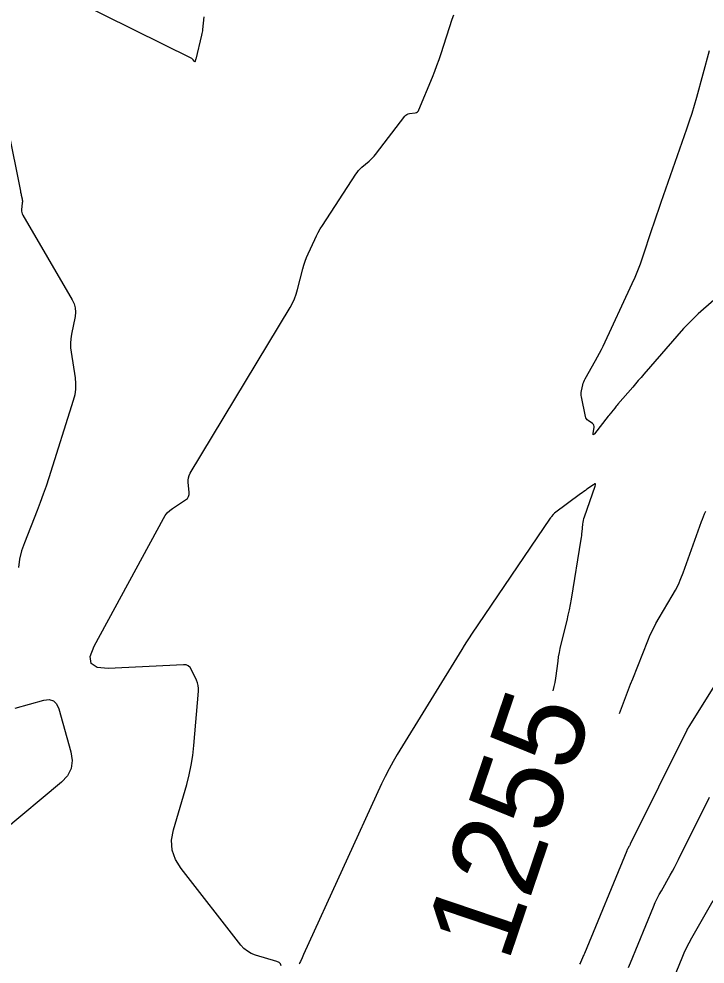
# Model space of a CAD drawing. Extents: x 658976 to 668726, y 639543 to 647196.
# Drawn here: x 662536.9 to 662582.9, y 642310.3 to 642373.8 of the extents above; entities that cross this region are included whole.
import ezdxf

# ---------------------------------------------------------------- set-up
doc = ezdxf.new("R2010")
doc.units = 0
for name, color, linetype in [('Ex_Contour Labels', 7, 'Continuous'), ('Ex_Major Contours', 7, 'Continuous'), ('Ex_Minor Contours', 7, 'Continuous')]:
    doc.layers.add(name, color=color, linetype=linetype)

msp = doc.modelspace()

# ---------------------------------------------------------------- linework, layer by layer
at = {"layer": 'Ex_Major Contours'}
for points in [[(662554.449, 642310.155), (662554.413, 642310.288), (662554.32, 642310.39), (662554.168, 642310.46), (662552.733, 642310.89), (662552.447, 642311), (662552.188, 642311.148), (662551.955, 642311.336), (662551.749, 642311.562), (662547.734, 642316.689), (662547.356, 642317.295), (662547.146, 642317.933), (662547.105, 642318.604), (662547.231, 642319.308), (662548.115, 642322.331), (662548.288, 642322.981), (662548.427, 642323.636), (662548.532, 642324.298), (662548.603, 642324.966), (662548.901, 642328.606), (662548.904, 642328.798), (662548.884, 642328.985), (662548.839, 642329.168), (662548.769, 642329.347), (662548.444, 642330.053), (662548.348, 642330.206), (662548.225, 642330.313), (662548.073, 642330.373), (662547.893, 642330.387), (662542.843, 642330.13), (662542.105, 642330.189), (662541.7, 642330.46), (662541.631, 642330.941), (662541.897, 642331.633), (662546.553, 642340.211), (662546.674, 642340.405), (662546.816, 642340.58), (662546.978, 642340.737), (662547.161, 642340.874), (662548.047, 642341.459), (662548.165, 642341.559), (662548.244, 642341.678), (662548.285, 642341.815), (662548.286, 642341.97), (662548.213, 642342.628), (662548.207, 642342.79), (662548.228, 642342.945), (662548.274, 642343.096), (662548.347, 642343.24), (662555.054, 642354.376), (662555.213, 642354.662), (662555.35, 642354.958), (662555.465, 642355.262), (662555.558, 642355.576), (662555.919, 642356.97), (662555.991, 642357.227), (662556.074, 642357.479), (662556.168, 642357.728), (662556.273, 642357.973), (662556.713, 642358.944), (662556.828, 642359.185), (662556.951, 642359.421), (662557.084, 642359.651), (662557.225, 642359.877), (662559.469, 642363.323), (662559.559, 642363.452), (662559.658, 642363.573), (662559.766, 642363.687), (662559.882, 642363.793), (662560.362, 642364.204), (662560.479, 642364.31), (662560.591, 642364.421), (662560.696, 642364.537), (662560.795, 642364.66), (662562.772, 642367.222), (662562.834, 642367.289), (662562.906, 642367.341), (662562.987, 642367.378), (662563.076, 642367.4), (662563.453, 642367.455), (662563.54, 642367.478), (662563.612, 642367.52), (662563.67, 642367.58), (662563.713, 642367.659), (662564.61, 642369.843), (662564.768, 642370.238), (662564.918, 642370.635), (662565.061, 642371.035), (662565.197, 642371.438), (662565.949, 642373.746), (662566.048, 642374.041)], [(662535.266, 642370.539), (662536.954, 642362.191), (662536.967, 642362.125), (662536.981, 642362.059), (662536.995, 642361.994), (662537.009, 642361.928), (662537.066, 642361.666), (662537.078, 642361.6), (662537.084, 642361.534), (662537.085, 642361.467), (662537.08, 642361.401), (662537.031, 642360.947), (662537.027, 642360.851), (662537.039, 642360.758), (662537.066, 642360.668), (662537.109, 642360.581), (662540.435, 642354.896), (662540.562, 642354.629), (662540.636, 642354.352), (662540.657, 642354.067), (662540.623, 642353.773), (662540.385, 642352.578), (662540.338, 642352.279), (662540.318, 642351.979), (662540.324, 642351.679), (662540.357, 642351.378), (662540.622, 642349.651), (662540.659, 642349.264), (662540.652, 642348.881), (662540.6, 642348.502), (662540.504, 642348.125), (662538.859, 642342.938), (662538.679, 642342.384), (662538.488, 642341.834), (662538.288, 642341.288), (662538.079, 642340.744), (662537.222, 642338.579), (662537.034, 642338.032), (662536.897, 642337.475), (662536.812, 642336.908)], [(662572.715, 642328.627), (662572.719, 642328.64), (662572.796, 642328.917), (662572.856, 642329.198), (662572.901, 642329.483), (662573.049, 642330.631), (662573.09, 642330.917), (662573.139, 642331.202), (662573.196, 642331.485), (662573.261, 642331.767), (662573.652, 642333.348), (662573.737, 642333.706), (662573.814, 642334.066), (662573.884, 642334.427), (662573.947, 642334.789), (662574.605, 642338.809), (662574.625, 642338.935), (662574.642, 642339.062), (662574.657, 642339.188), (662574.671, 642339.315), (662574.72, 642339.823), (662574.736, 642339.949), (662574.759, 642340.074), (662574.79, 642340.197), (662574.828, 642340.318), (662575.549, 642342.379), (662575.573, 642342.478), (662575.56, 642342.527), (662575.509, 642342.526), (662575.421, 642342.475), (662574.993, 642342.168), (662574.886, 642342.092), (662574.779, 642342.014), (662574.673, 642341.937), (662574.567, 642341.859), (662572.822, 642340.566), (662572.797, 642340.546), (662572.773, 642340.524), (662572.75, 642340.501), (662572.729, 642340.476), (662572.615, 642340.333), (662572.592, 642340.304), (662572.561, 642340.265), (662572.553, 642340.255), (662572.546, 642340.245), (662572.539, 642340.235), (662572.532, 642340.224), (662567.25, 642332.447), (662567.078, 642332.191), (662566.91, 642331.934), (662566.745, 642331.675), (662566.582, 642331.413), (662562.259, 642324.36), (662561.973, 642323.878), (662561.703, 642323.388), (662561.447, 642322.89), (662561.206, 642322.384), (662555.97, 642310.933), (662555.86, 642310.692), (662555.749, 642310.451), (662555.722, 642310.39), (662555.695, 642310.33), (662555.669, 642310.269)], [(662536.598, 642327.477), (662538.523, 642328.001), (662538.879, 642328.046), (662539.165, 642327.966), (662539.38, 642327.762), (662539.525, 642327.434), (662540.341, 642324.534), (662540.431, 642323.946), (662540.355, 642323.41), (662540.114, 642322.924), (662539.707, 642322.491), (662535.741, 642319.182)]]:
    msp.add_lwpolyline(points, dxfattribs=at)
at = {"layer": 'Ex_Minor Contours'}
for points in [[(662549.262, 642373.905), (662549.178, 642373.046), (662549.167, 642372.953), (662549.153, 642372.861), (662549.136, 642372.769), (662549.115, 642372.677), (662548.724, 642371.059), (662548.72, 642371.045), (662548.717, 642371.031), (662548.713, 642371.016), (662548.709, 642371.002), (662548.689, 642370.929), (662548.687, 642370.923), (662548.685, 642370.916), (662548.682, 642370.91), (662548.68, 642370.904), (662548.669, 642370.879), (662548.666, 642370.874), (662548.663, 642370.873), (662548.659, 642370.874), (662548.655, 642370.878), (662548.55, 642371.013), (662548.53, 642371.036), (662548.508, 642371.057), (662548.484, 642371.074), (662548.457, 642371.089), (662540.621, 642374.967)], [(662583.502, 642354.863), (662582.46, 642353.945), (662582.204, 642353.712), (662581.956, 642353.47), (662581.716, 642353.221), (662581.484, 642352.963), (662578.813, 642349.892), (662578.627, 642349.678), (662578.441, 642349.464), (662578.256, 642349.249), (662578.07, 642349.035), (662577.071, 642347.877), (662577.015, 642347.811), (662576.96, 642347.746), (662576.906, 642347.679), (662576.852, 642347.612), (662576.639, 642347.344), (662576.585, 642347.276), (662576.532, 642347.209), (662576.478, 642347.142), (662576.425, 642347.075), (662575.493, 642345.897), (662575.445, 642345.845), (662575.415, 642345.834), (662575.403, 642345.864), (662575.409, 642345.935), (662575.473, 642346.312), (662575.477, 642346.393), (662575.46, 642346.465), (662575.421, 642346.529), (662575.36, 642346.583), (662575.075, 642346.784), (662575.011, 642346.838), (662574.96, 642346.902), (662574.922, 642346.974), (662574.898, 642347.055), (662574.625, 642348.369), (662574.609, 642348.472), (662574.604, 642348.575), (662574.61, 642348.678), (662574.628, 642348.781), (662574.72, 642349.191), (662574.746, 642349.292), (662574.78, 642349.391), (662574.821, 642349.486), (662574.87, 642349.579), (662575.576, 642350.821), (662575.709, 642351.06), (662575.836, 642351.301), (662575.959, 642351.545), (662576.077, 642351.791), (662578.033, 642355.978), (662578.231, 642356.419), (662578.415, 642356.865), (662578.586, 642357.316), (662578.744, 642357.773), (662579.349, 642359.61), (662579.501, 642360.069), (662579.656, 642360.528), (662579.812, 642360.985), (662579.972, 642361.442), (662581.705, 642366.379), (662581.885, 642366.908), (662582.056, 642367.439), (662582.218, 642367.974), (662582.37, 642368.511), (662583.222, 642371.63)], [(662577.185, 642327.114), (662577.516, 642328.013), (662577.649, 642328.372), (662577.785, 642328.73), (662577.923, 642329.087), (662578.063, 642329.444), (662579.076, 642331.993), (662579.243, 642332.39), (662579.426, 642332.779), (662579.624, 642333.161), (662579.837, 642333.535), (662580.723, 642335.015), (662580.935, 642335.39), (662581.128, 642335.773), (662581.302, 642336.166), (662581.457, 642336.568), (662582.687, 642339.997), (662582.752, 642340.172), (662582.821, 642340.346), (662582.893, 642340.518), (662582.97, 642340.689)], [(662574.516, 642310.269), (662574.547, 642310.343), (662574.58, 642310.417), (662574.713, 642310.712), (662574.746, 642310.785), (662574.779, 642310.86), (662574.81, 642310.934), (662574.842, 642311.008), (662577.681, 642317.907), (662577.698, 642317.946), (662577.716, 642317.985), (662577.736, 642318.024), (662577.757, 642318.062), (662577.843, 642318.212), (662577.864, 642318.25), (662577.884, 642318.288), (662577.905, 642318.327), (662577.924, 642318.365), (662581.71, 642326.011), (662581.717, 642326.024), (662581.724, 642326.037), (662581.732, 642326.049), (662581.74, 642326.062), (662581.782, 642326.124), (662581.795, 642326.144), (662581.828, 642326.193), (662581.841, 642326.213), (662581.853, 642326.233), (662583.578, 642328.995)], [(662577.781, 642310.056), (662577.906, 642310.358), (662579.461, 642314.135), (662579.579, 642314.41), (662579.706, 642314.68), (662579.842, 642314.947), (662579.986, 642315.209), (662580.58, 642316.249), (662580.727, 642316.511), (662580.87, 642316.774), (662581.008, 642317.039), (662581.143, 642317.306), (662583.214, 642321.488)], [(662580.817, 642309.334), (662581.382, 642310.705), (662581.528, 642311.046), (662581.685, 642311.381), (662581.853, 642311.71), (662582.032, 642312.035), (662583.474, 642314.56)]]:
    msp.add_lwpolyline(points, dxfattribs=at)

# ---------------------------------------------------------------- texts
at = {"layer": 'Ex_Contour Labels'}
msp.add_text('1255', height=6, rotation=71.30456, dxfattribs=at).set_placement((662569.68, 642310.299))

doc.saveas('drawing.dxf')
